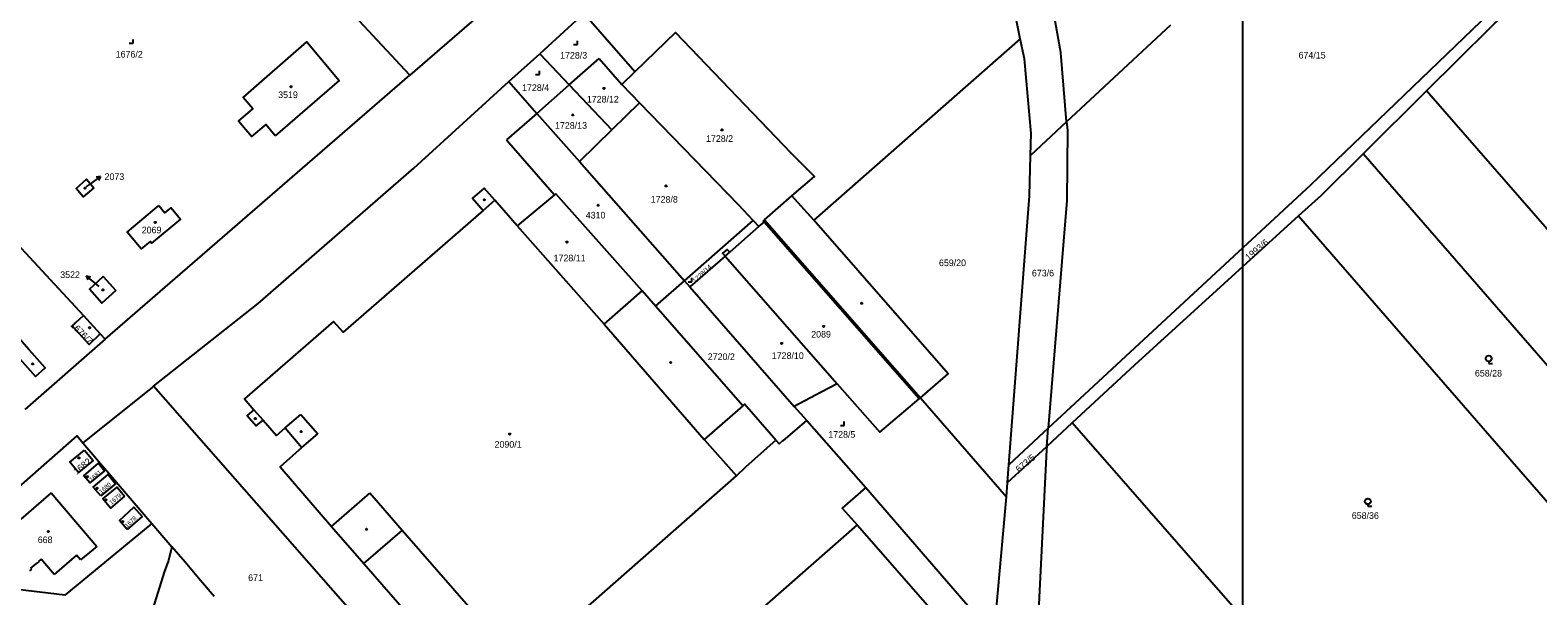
# Model space of a CAD drawing. Extents: x -679220 to -673243, y -1075091 to -1066557.
# Drawn here: x -675936.5 to -675549.1, y -1070943.1 to -1070797.9 of the extents above; entities that cross this region are included whole.
import ezdxf

# ---------------------------------------------------------------- set-up
doc = ezdxf.new("R2010")
doc.units = 0
for name, color, linetype in [('Default', 7, 'Continuous'), ('Hranice parcel', 7, 'Continuous'), ('Parcelní čísla', 7, 'Continuous'), ('Pop  PČ popisy', 7, 'Continuous'), ('Vnitřní kresba', 7, 'Continuous'), ('Značky budov', 7, 'Continuous'), ('Značky kultur', 7, 'Continuous')]:
    doc.layers.add(name, color=color, linetype=linetype)

msp = doc.modelspace()

# ---------------------------------------------------------------- linework, layer by layer
at = {"layer": 'Default'}
msp.add_lwpolyline([(-675625, -1070500), (-675625, -1071000), (-676250, -1071000), (-676250, -1070500)], close=True, dxfattribs=at)
at = {"layer": 'Hranice parcel'}
for p, q in [((-675776.59, -1070755.39), (-675838.92, -1070809.49)), ((-675577.67, -1070813.47), (-675547.02, -1070783.06)), ((-675794.22, -1070793.65), (-675805.55, -1070803.96)), ((-675781.1, -1070808.62), (-675794.22, -1070793.65)), ((-675643.49, -1070796.6), (-675670.19, -1070821.44)), ((-675682.11, -1070800.18), (-675735.14, -1070846.71)), ((-675813.44, -1070811.13), (-675805.55, -1070803.96)), ((-675805.55, -1070803.96), (-675797.95, -1070811.98)), ((-675797.95, -1070811.98), (-675790.24, -1070805.23)), ((-675790.24, -1070805.23), (-675784.42, -1070811.85)), ((-675781.1, -1070808.62), (-675784.42, -1070811.85)), ((-675917.15, -1070877.25), (-675838.92, -1070809.49)), ((-675813.44, -1070811.13), (-675806.26, -1070819.27)), ((-675806.26, -1070819.27), (-675797.95, -1070811.98)), ((-675797.95, -1070811.98), (-675787, -1070823.53)), ((-675784.42, -1070811.85), (-675779.86, -1070816.6)), ((-675779.86, -1070816.6), (-675787, -1070823.53)), ((-675577.67, -1070813.47), (-675594, -1070829.66)), ((-675495.32, -1070908.11), (-675577.67, -1070813.47)), ((-675806.26, -1070819.27), (-675814.07, -1070826.11)), ((-675806.26, -1070819.27), (-675795.34, -1070831.64)), ((-675787, -1070823.53), (-675795.34, -1070831.64)), ((-675670.19, -1070821.44), (-675679.46, -1070830.06)), ((-675814.07, -1070826.11), (-675801.7, -1070840.17)), ((-675795.34, -1070831.64), (-675768.34, -1070862.23)), ((-675510.31, -1070925.88), (-675594, -1070829.66)), ((-675801.7, -1070840.17), (-675811.29, -1070848.14)), ((-675801.43, -1070839.94), (-675801.7, -1070840.17)), ((-675779.19, -1070864.83), (-675801.43, -1070839.94)), ((-675735.14, -1070846.71), (-675740.72, -1070840.41)), ((-675768.34, -1070862.23), (-675750.68, -1070846.75)), ((-675750.68, -1070846.75), (-675749.2, -1070848.3)), ((-675610.55, -1070845.6), (-675526.08, -1070942.77)), ((-675757.92, -1070855.92), (-675766.94, -1070863.82)), ((-675757.92, -1070855.92), (-675729.11, -1070888.68)), ((-675775.77, -1070868.74), (-675768.34, -1070862.23)), ((-675768.34, -1070862.23), (-675766.94, -1070863.82)), ((-675775.77, -1070868.74), (-675779.19, -1070864.83)), ((-675922.77, -1070871.2), (-675918.45, -1070875.85)), ((-675917.15, -1070877.25), (-675937.84, -1070895.28)), ((-675918.45, -1070875.85), (-675917.15, -1070877.25)), ((-675707.7, -1070892.31), (-675685.58, -1070917.69)), ((-675740.14, -1070894.54), (-675736.87, -1070898.11)), ((-675736.87, -1070898.11), (-675721.77, -1070915.31)), ((-675674.88, -1070900.13), (-675684.97, -1070909.5)), ((-675668.73, -1070898.75), (-675675.26, -1070904.79)), ((-675675.26, -1070904.79), (-675674.88, -1070900.13)), ((-675580.77, -1070999.15), (-675668.73, -1070898.75)), ((-675922.89, -1070903.82), (-675905.16, -1070924.54)), ((-675685.31, -1070914.01), (-675675.26, -1070904.79)), ((-675685.31, -1070914.01), (-675684.97, -1070909.5)), ((-675721.77, -1070915.31), (-675688.78, -1070953.37)), ((-675688.78, -1070953.37), (-675685.58, -1070917.69)), ((-675685.58, -1070917.69), (-675685.31, -1070914.01)), ((-675905.16, -1070924.54), (-675927.57, -1070942.95)), ((-675905.16, -1070924.54), (-675900.04, -1070930.54)), ((-675723.98, -1070924.9), (-675797.17, -1070989.1)), ((-675723.98, -1070924.9), (-675704.11, -1070947.57)), ((-675927.57, -1070942.95), (-675939.71, -1070941.55))]:
    msp.add_line(p, q, dxfattribs=at)
for points in [[(-675838.92, -1070809.49), (-675883.88, -1070761.16), (-675843.26, -1070721.4), (-675872.8, -1070684.31)], [(-675682.11, -1070800.18), (-675685.58, -1070782.53), (-675696.66, -1070752.34), (-675709.25, -1070730.03)], [(-675670.19, -1070821.44), (-675671.61, -1070803.61), (-675675.78, -1070780.64), (-675684.02, -1070755.57)], [(-675674.88, -1070900.13), (-675654.92, -1070881.59), (-675607.4, -1070837.58), (-675548.39, -1070780.9)], [(-675873.5, -1070825.03), (-675875.93, -1070822.13), (-675879.63, -1070825.23), (-675882.93, -1070821.3), (-675879.23, -1070818.15), (-675881.76, -1070815.19), (-675865.37, -1070800.94), (-675857.05, -1070810.8), (-675873.5, -1070825.03)], [(-675740.72, -1070840.41), (-675734.97, -1070835.45), (-675740.83, -1070829.54), (-675770.69, -1070798.49), (-675781.1, -1070808.62)], [(-675679.46, -1070830.06), (-675679.31, -1070824.43), (-675680.99, -1070805.28), (-675682.11, -1070800.18)], [(-675904.79, -1070889.34), (-675877.84, -1070868.11), (-675837.9, -1070833.38), (-675813.44, -1070811.13)], [(-675779.86, -1070816.6), (-675754.54, -1070842.71), (-675750.68, -1070846.75)], [(-675670.19, -1070821.44), (-675669.96, -1070823.61), (-675670.14, -1070841.66), (-675674.88, -1070900.13)], [(-675684.97, -1070909.5), (-675679.74, -1070840.46), (-675679.46, -1070830.06)], [(-675594, -1070829.66), (-675604.78, -1070840.36), (-675610.55, -1070845.6)], [(-675920.08, -1070838.35), (-675922.8, -1070840.73), (-675924.68, -1070838.59), (-675921.97, -1070836.2), (-675920.08, -1070838.35)], [(-675811.29, -1070848.14), (-675817.09, -1070841.58), (-675819.83, -1070838.46), (-675822.8, -1070841.06), (-675820.06, -1070844.18), (-675856.06, -1070875.47), (-675858.48, -1070872.69), (-675881.4, -1070892.6), (-675878.98, -1070895.37), (-675880.68, -1070896.86), (-675878.36, -1070899.52), (-675876.63, -1070898.01), (-675873.19, -1070901.95), (-675870.95, -1070900.04), (-675866.65, -1070905.04), (-675872.25, -1070910.04), (-675859.03, -1070925.32), (-675850.7, -1070934.85), (-675824.66, -1070964.74), (-675818.79, -1070959.68), (-675814.93, -1070964.14)], [(-675903.38, -1070842.93), (-675901.83, -1070844.81), (-675900.25, -1070843.5), (-675897.82, -1070846.42), (-675905.28, -1070852.6), (-675905.65, -1070852.16), (-675907.97, -1070854.08), (-675911.55, -1070849.77), (-675903.38, -1070842.93)], [(-675749.2, -1070848.3), (-675747.91, -1070847.18), (-675748.12, -1070846.93), (-675747.8, -1070846.65), (-675740.72, -1070840.41)], [(-675965.17, -1070863.53), (-675945.27, -1070846.99), (-675922.77, -1070871.2)], [(-675707.7, -1070892.31), (-675700.6, -1070886.12), (-675735.14, -1070846.71)], [(-675610.55, -1070845.6), (-675652.73, -1070883.95), (-675668.73, -1070898.75)], [(-675811.29, -1070848.14), (-675788.98, -1070873.36), (-675779.19, -1070864.83)], [(-675749.2, -1070848.3), (-675756.73, -1070854.88), (-675757.39, -1070854.19), (-675758.56, -1070855.2), (-675757.92, -1070855.92)], [(-675914.41, -1070864.78), (-675918.02, -1070867.99), (-675921.22, -1070864.37), (-675917.74, -1070861.14), (-675914.41, -1070864.78)], [(-675766.94, -1070863.82), (-675764.65, -1070866.47), (-675740.14, -1070894.54)], [(-675918.45, -1070875.85), (-675921.34, -1070878.65), (-675925.68, -1070873.85), (-675922.77, -1070871.2)], [(-675744.88, -1070903.2), (-675752.95, -1070893.94), (-675753.39, -1070894.35), (-675775.77, -1070868.74)], [(-675950.74, -1070878.96), (-675948.16, -1070881.89), (-675946.63, -1070883.66), (-675945.29, -1070882.54), (-675942.82, -1070885.34), (-675939.21, -1070882.17), (-675935.12, -1070886.81), (-675932.61, -1070884.59), (-675936.7, -1070879.96), (-675943.36, -1070872.39), (-675950.74, -1070878.96)], [(-675904.79, -1070889.34), (-675905.14, -1070889.61), (-675922.89, -1070903.82)], [(-675842.85, -1070976.35), (-675834.7, -1070969.06), (-675835.22, -1070968.48), (-675904.79, -1070889.34)], [(-675729.11, -1070888.68), (-675733.26, -1070890.84), (-675740.14, -1070894.54)], [(-675729.11, -1070888.68), (-675718.14, -1070901.15), (-675708.03, -1070892.59), (-675707.7, -1070892.31)], [(-675744.88, -1070903.2), (-675744.03, -1070904.14), (-675743.06, -1070903.27), (-675742.97, -1070903.37), (-675736.87, -1070898.11)], [(-675952.58, -1070926.53), (-675948.03, -1070922.58), (-675947.95, -1070922.67), (-675924.38, -1070902.09), (-675922.89, -1070903.82)], [(-675922.48, -1070905.72), (-675920.27, -1070908.4), (-675924.03, -1070911.51), (-675926.25, -1070908.86), (-675922.48, -1070905.72)], [(-675814.93, -1070964.14), (-675814.65, -1070964.46), (-675812.58, -1070962.64), (-675810.68, -1070961.17), (-675755.02, -1070912.37), (-675752.52, -1070909.9), (-675744.88, -1070903.2)], [(-675675.26, -1070904.79), (-675675.33, -1070905.67), (-675679.75, -1070995.22)], [(-675917.33, -1070911.02), (-675921.12, -1070914.14), (-675922.7, -1070912.33), (-675918.89, -1070909.12), (-675917.33, -1070911.02)], [(-675918.34, -1070917.5), (-675920.28, -1070915.26), (-675916.44, -1070912), (-675914.51, -1070914.37), (-675918.34, -1070917.5)], [(-675912.2, -1070917.56), (-675915.8, -1070920.59), (-675917.76, -1070918.21), (-675914.14, -1070915.24), (-675912.2, -1070917.56)], [(-675721.77, -1070915.31), (-675727.8, -1070920.59), (-675723.98, -1070924.9)], [(-675911.54, -1070926.14), (-675913.49, -1070923.78), (-675909.78, -1070920.39), (-675907.7, -1070922.73), (-675911.54, -1070926.14)], [(-675900.04, -1070930.54), (-675900.88, -1070934.1), (-675902, -1070937.1), (-675906.56, -1070951.62), (-675907.1, -1070954.44), (-675907.19, -1070957.98), (-675909.12, -1070959.35)], [(-675889.18, -1070943.32), (-675893.19, -1070938.64), (-675896.67, -1070934.47), (-675900.04, -1070930.54)]]:
    msp.add_lwpolyline(points, dxfattribs=at)
at = {"layer": 'Pop  PČ popisy'}
for p, q in [((-675920.78, -1070837.26), (-675918.35, -1070835.5)), ((-675918.35, -1070835.5), (-675919.46, -1070835.68)), ((-675918.35, -1070835.5), (-675918.87, -1070836.49)), ((-675922.04, -1070838.16), (-675920.78, -1070837.26)), ((-675919.76, -1070862.89), (-675922.06, -1070860.96)), ((-675922.06, -1070860.96), (-675920.97, -1070861.22)), ((-675922.06, -1070860.96), (-675921.61, -1070861.99)), ((-675918.73, -1070863.74), (-675919.76, -1070862.89))]:
    msp.add_line(p, q, dxfattribs=at)
at = {"layer": 'Vnitřní kresba'}
for p, q in [((-675820.06, -1070844.18), (-675817.09, -1070841.58)), ((-675708.03, -1070892.59), (-675747.91, -1070847.18)), ((-675747.8, -1070846.65), (-675707.7, -1070892.31)), ((-675757.92, -1070855.92), (-675756.73, -1070854.88)), ((-675788.98, -1070873.36), (-675763.26, -1070902.98)), ((-675753.39, -1070894.35), (-675763.26, -1070902.98)), ((-675878.98, -1070895.37), (-675876.63, -1070898.01)), ((-675870.95, -1070900.04), (-675866.88, -1070896.61)), ((-675866.88, -1070896.61), (-675862.55, -1070901.56)), ((-675866.65, -1070905.04), (-675862.55, -1070901.56)), ((-675763.26, -1070902.98), (-675755.02, -1070912.37)), ((-675931.03, -1070916.68), (-675938.87, -1070923.47)), ((-675931.03, -1070916.68), (-675919.34, -1070930.46)), ((-675859.03, -1070925.32), (-675849.21, -1070916.81)), ((-675840.88, -1070926.33), (-675849.21, -1070916.81)), ((-675850.7, -1070934.85), (-675840.88, -1070926.33)), ((-675814.75, -1070956.2), (-675840.88, -1070926.33)), ((-675924.52, -1070932.72), (-675930.3, -1070937.64)), ((-675923.54, -1070933.91), (-675924.52, -1070932.72)), ((-675919.34, -1070930.46), (-675923.54, -1070933.91)), ((-675936.1, -1070936.29), (-675936.59, -1070936.71)), ((-675934.57, -1070934.55), (-675936.33, -1070936.02)), ((-675936.33, -1070936.02), (-675936.1, -1070936.29)), ((-675934.48, -1070934.66), (-675934.57, -1070934.55)), ((-675934.21, -1070934.44), (-675934.48, -1070934.66)), ((-675933.61, -1070933.74), (-675934.3, -1070934.32)), ((-675934.3, -1070934.32), (-675934.21, -1070934.44)), ((-675930.3, -1070937.64), (-675933.61, -1070933.74))]:
    msp.add_line(p, q, dxfattribs=at)
at = {"layer": 'Značky budov'}
for centre, radius in [((-675869.43, -1070812.44), 0.175), ((-675789.02, -1070812.86), 0.175), ((-675797.03, -1070819.66), 0.175), ((-675758.72, -1070823.52), 0.175), ((-675922.37, -1070838.48), 0.175), ((-675773.07, -1070837.91), 0.175), ((-675819.8, -1070841.47), 0.175), ((-675790.52, -1070842.86), 0.175), ((-675904.32, -1070847.28), 0.175), ((-675798.55, -1070852.32), 0.175), ((-675917.76, -1070864.59), 0.175), ((-675726.52, -1070871.2), 0.117), ((-675722.81, -1070868.01), 0.175), ((-675921.2, -1070874.31), 0.175), ((-675732.55, -1070873.97), 0.175), ((-675743.37, -1070878.32), 0.175), ((-675935.79, -1070883.59), 0.175), ((-675771.88, -1070883.23), 0.175), ((-675878.64, -1070897.62), 0.175), ((-675866.83, -1070900.96), 0.175), ((-675813.25, -1070901.6), 0.175), ((-675923.92, -1070907.73), 0.175), ((-675921.77, -1070912.56), 0.175), ((-675919.28, -1070915.54), 0.175), ((-675916.99, -1070918.49), 0.175), ((-675912.68, -1070924.1), 0.175), ((-675931.79, -1070926.62), 0.175), ((-675850.04, -1070926.06), 0.175)]:
    msp.add_circle(centre, radius, dxfattribs=at)
at = {"layer": 'Značky kultur'}
for p, q in [((-675911.02, -1070801.29), (-675910.02, -1070801.29)), ((-675910.02, -1070801.29), (-675910.02, -1070800.29)), ((-675795.86, -1070801.63), (-675795.86, -1070800.63)), ((-675796.86, -1070801.63), (-675795.86, -1070801.63)), ((-675805.59, -1070809.33), (-675805.59, -1070808.33)), ((-675806.59, -1070809.33), (-675805.59, -1070809.33)), ((-675767.42, -1070862.54), (-675766.42, -1070862.54)), ((-675766.42, -1070862.54), (-675766.42, -1070861.54)), ((-675561.72, -1070882.95), (-675561.72, -1070883.45)), ((-675561.72, -1070883.45), (-675560.72, -1070883.45)), ((-675728.3, -1070899.4), (-675727.3, -1070899.4)), ((-675727.3, -1070899.4), (-675727.3, -1070898.4)), ((-675592.75, -1070919.64), (-675592.75, -1070920.14)), ((-675592.75, -1070920.14), (-675591.75, -1070920.14))]:
    msp.add_line(p, q, dxfattribs=at)
for centre in [(-675561.72, -1070882.2), (-675592.75, -1070918.89)]:
    msp.add_circle(centre, 0.75, dxfattribs=at)

# ---------------------------------------------------------------- texts
at = {"layer": 'Parcelní čísla'}
for s, p in [('1676/2', (-675914.48, -1070804.95)), ('1728/3', (-675800.3, -1070805.21)), ('674/15', (-675610.57, -1070805.19)), ('1728/4', (-675810.07, -1070813.52)), ('3519', (-675872.74, -1070815.35)), ('1728/12', (-675793.43, -1070816.49)), ('1728/13', (-675801.61, -1070823.23)), ('1728/2', (-675762.81, -1070826.59)), ('2073', (-675917.34, -1070836.37)), ('1728/8', (-675777.01, -1070842.2)), ('4310', (-675793.71, -1070846.26)), ('2069', (-675907.79, -1070850.07)), ('1728/11', (-675801.97, -1070857.27)), ('659/20', (-675702.96, -1070858.49)), ('673/6', (-675679.08, -1070861.14)), ('3522', (-675928.73, -1070861.54)), ('2089', (-675735.78, -1070876.83)), ('2720/2', (-675762.36, -1070882.61)), ('1728/10', (-675745.91, -1070882.33)), ('658/28', (-675565.26, -1070886.83)), ('1728/5', (-675731.39, -1070902.56)), ('2090/1', (-675817.14, -1070905.11)), ('658/36', (-675596.89, -1070923.38)), ('668', (-675934.51, -1070929.6)), ('671', (-675880.44, -1070939.32))]:
    msp.add_text(s, height=1.7, dxfattribs=at).set_placement(p)
for s, height, rotation, p in [('1993/6', 1.7, 40, (-675623.4, -1070857.16)), ('1728/14', 1.203, 43, (-675765.62, -1070862.93)), ('1676/7', 1.7, 315, (-675926.3, -1070873.76)), ('1682', 1.7, 39, (-675924.52, -1070912.12)), ('673/5', 1.7, 40, (-675682.38, -1070911.57)), ('1681', 1.14, 41, (-675920.65, -1070913.9)), ('1680', 1.14, 41, (-675918.16, -1070917.03)), ('1679', 1.14, 39, (-675915.58, -1070919.79)), ('1678', 1.14, 43, (-675911.54, -1070925.76))]:
    msp.add_text(s, height=height, rotation=rotation, dxfattribs=at).set_placement(p)

doc.saveas('drawing.dxf')
